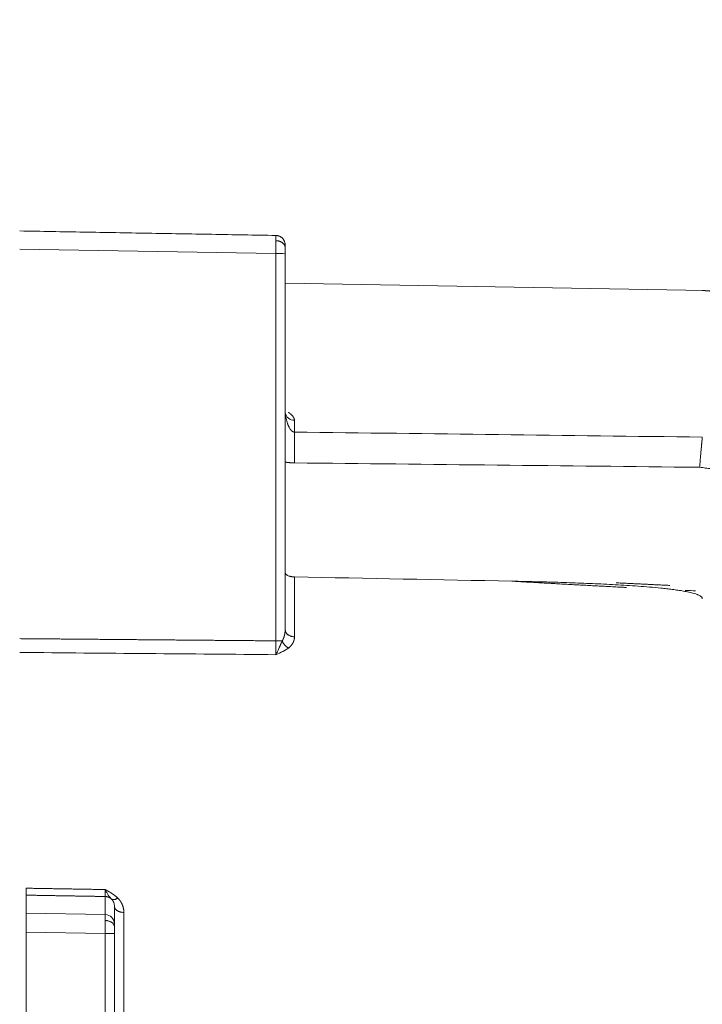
# Model space of a CAD drawing. Header units: millimetres. Extents: x 5437 to 18441, y -4466 to 3128.
# Tile 432 of 497: x 13699 to 13735, y 869 to 921. Entities that reach past the tile are written whole.
import ezdxf

# ---------------------------------------------------------------- set-up
doc = ezdxf.new("R2010")
doc.units = ezdxf.units.MM
doc.layers.add('1', color=7, linetype='Continuous', true_color=0xffffff)
doc.dimstyles.get("Standard").update_dxf_attribs({"dimtxt": 0.18, "dimasz": 0.18, "dimexe": 0.18, "dimexo": 0.0625, "dimgap": 0.09, "dimtad": 0, "dimtih": 1, "dimtoh": 1, "dimdec": 4, "dimzin": 0, "dimdsep": 46, "dimtxsty": 'Standard', "dimcen": 0.09, "dimadec": 0, "dimazin": 0, "dimtfac": 1, "dimtdec": 4, "dimtofl": 0, "dimtmove": 0, "dimatfit": 3, "dimfxl": 1, "dimtolj": 1, "dimtzin": 0, "dimarcsym": 0})

# ---------------------------------------------------------------- blocks, each defined once
blk = doc.blocks.new('*D2')
at = {"color": 0, "lineweight": -2, "transparency": 16777216}
for p, q in [((13342.585, 254.075), (13342.585, 1268.862)), ((13822.085, 1032.127), (13822.085, 1268.862))]:
    blk.add_line(p, q, dxfattribs=at)
at = {"color": 0, "lineweight": 0, "transparency": 16777216}
for p, q in [((13422.585, 1268.682), (13482.245, 1268.682)), ((13742.085, 1268.682), (13682.425, 1268.682))]:
    blk.add_line(p, q, dxfattribs=at)
at = {"color": 0, "lineweight": 20, "transparency": 16777216}
for points in [[(13422.585, 1282.015), (13422.585, 1255.349), (13342.585, 1268.682)], [(13742.085, 1282.015), (13742.085, 1255.349), (13822.085, 1268.682)]]:
    blk.add_solid(points, dxfattribs=at)
at = {"layer": 'Defpoints', "color": 0, "lineweight": 20, "transparency": 16777216}
for p in [(13822.085, 1268.682), (13822.085, 1032.064), (13342.585, 254.013)]:
    blk.add_point(p, dxfattribs=at)
at = {"color": 0, "lineweight": 20, "transparency": 16777216, "insert": (13582.335, 1268.682), "char_height": 80, "attachment_point": 5}
blk.add_mtext('\\A1;480', dxfattribs=at)
blk = doc.blocks.new('*D3')
at = {"color": 0, "lineweight": -2, "transparency": 16777216}
for p, q in [((13674.147, 1169.564), (14135.36, 1169.564)), ((13833.147, -580.436), (14135.36, -580.436))]:
    blk.add_line(p, q, dxfattribs=at)
at = {"color": 0, "lineweight": 0, "transparency": 16777216}
for p, q in [((14135.18, 1089.564), (14135.18, 421.321)), ((14135.18, -500.436), (14135.18, 167.808))]:
    blk.add_line(p, q, dxfattribs=at)
at = {"color": 0, "lineweight": 20, "transparency": 16777216}
for points in [[(14121.847, 1089.564), (14148.514, 1089.564), (14135.18, 1169.564)], [(14121.847, -500.436), (14148.514, -500.436), (14135.18, -580.436)]]:
    blk.add_solid(points, dxfattribs=at)
at = {"layer": 'Defpoints', "color": 0, "lineweight": 20, "transparency": 16777216}
for p in [(13674.085, 1169.564), (13833.085, -580.436), (14135.18, -580.436)]:
    blk.add_point(p, dxfattribs=at)
at = {"color": 0, "lineweight": 20, "transparency": 16777216, "insert": (14135.18, 294.564), "char_height": 80, "attachment_point": 5, "rotation": 270}
blk.add_mtext('\\A1;1750', dxfattribs=at)

msp = doc.modelspace()

# ---------------------------------------------------------------- linework, layer by layer
at = {"layer": '1', "color": 0, "lineweight": 20}
for p, q in [((13712.09349, 908.37526), (13698.58476, 908.61106)), ((13712.09349, 887.94864), (13712.09349, 908.37526)), ((13712.58476, 908.35198), (13712.58476, 888.55528)), ((13768.61967, 905.84187), (13712.58518, 906.81996)), ((13713.07604, 899.57978), (13713.07604, 898.95954)), ((13713.07604, 891.32087), (13713.07604, 888.16221)), ((13698.93476, 873.57964), (13698.93476, 874.53751)), ((13703.09349, 873.51036), (13703.09349, 874.46651)), ((13703.58476, 873.93768), (13703.58476, 873.01097)), ((13698.93476, 873.57964), (13703.09349, 873.51036)), ((13698.93476, 872.58088), (13698.93476, 873.57964)), ((13704.07604, 873.62845), (13704.07604, 856.40458)), ((13703.09349, 872.51159), (13698.93476, 872.58088)), ((13698.93476, 856.07029), (13698.93476, 872.58088)), ((13703.09349, 856.14288), (13703.09349, 872.51159)), ((13703.58476, 872.51159), (13703.58476, 856.14288))]:
    msp.add_line(p, q, dxfattribs=at)
for centre, major_axis, ratio, start_param in [((13712.08476, 908.35198), (0.5, 0), 0.04657659, 0), ((13713.08476, 900.03826), (-0.5, 0), 0.91711337, 0.15573474), ((13703.08476, 873.01097), (0.5, 0), 0.99891472, 0)]:
    msp.add_ellipse(centre, major_axis=major_axis, ratio=ratio, start_param=start_param, end_param=1.55334303, dxfattribs=at)
for points, degree in [([(13698.58477, 909.56434), (13712.09349, 909.32854)], 1), ([(13712.79493, 899.20958), (13712.80483, 899.19139), (13712.81498, 899.17352), (13712.82537, 899.15597)], 3), ([(13713.07604, 898.95954), (13720.24553, 898.87083), (13727.41503, 898.7818), (13734.58453, 898.69245)], 3), ([(13734.58382, 898.69247), (13734.58396, 898.69407), (13734.58402, 898.69566), (13734.58402, 898.69726)], 3), ([(13734.44282, 897.10207), (13727.32056, 897.17987), (13720.19829, 897.25707), (13713.07604, 897.33362)], 3), ([(13724.54417, 891.0952), (13720.72145, 891.17029), (13716.89874, 891.24551), (13713.07604, 891.32087)], 3), ([(13731.15584, 890.95553), (13730.03442, 891.00932)], 1), ([(13732.87066, 890.87328), (13731.15584, 890.95553)], 1), ([(13733.68245, 890.60924), (13733.86564, 890.60039), (13734.04883, 890.59163), (13734.23203, 890.58293)], 3), ([(13698.58476, 888.06481), (13701.28651, 888.04159), (13703.98825, 888.01836), (13706.69, 887.99513), (13709.39174, 887.97189), (13712.09349, 887.94864)], 5), ([(13712.17712, 887.38209), (13712.20305, 887.43457), (13712.22918, 887.49089), (13712.25497, 887.55109)], 3), ([(13712.75943, 887.56971), (13712.69353, 887.51996), (13712.61033, 887.47019), (13712.51971, 887.41764), (13712.44686, 887.38097)], 4), ([(13712.09349, 887.22003), (13707.59058, 887.25903), (13703.08767, 887.298), (13698.58476, 887.33695)], 3), ([(13712.09349, 887.22001), (13712.12079, 887.26863), (13712.14884, 887.32289), (13712.17712, 887.38209)], 3), ([(13712.44686, 887.38097), (13712.35102, 887.33272), (13712.22673, 887.27725), (13712.09349, 887.22003)], 3), ([(13698.93476, 874.90387), (13701.01412, 874.86851), (13703.09349, 874.83315)], 2), ([(13703.09349, 874.46651), (13702.26174, 874.48071), (13701.43, 874.49491), (13700.59825, 874.50911), (13699.76651, 874.52331), (13698.93476, 874.53751)], 5), ([(13703.09349, 874.83315), (13703.17442, 874.78828), (13703.2478, 874.74759), (13703.30554, 874.71495), (13703.37451, 874.67228), (13703.44645, 874.62561)], 5), ([(13703.44645, 874.62561), (13703.56525, 874.54853), (13703.67158, 874.46761), (13703.75866, 874.38357)], 3), ([(13703.5722, 874.05791), (13703.56627, 874.08587), (13703.55827, 874.11336), (13703.54829, 874.14005)], 3), ([(13703.58476, 873.93768), (13703.58476, 873.97807), (13703.58054, 874.01846), (13703.5722, 874.05791)], 3), ([(13703.58476, 872.51159), (13703.09349, 872.51159)], 1)]:
    msp.add_open_spline(points, degree=degree, dxfattribs=at)
for points, degree, knots in [([(13712.09682, 909.05193), (13712.0971, 909.09576), (13712.09723, 909.13521), (13712.09721, 909.20391), (13712.09705, 909.23316), (13712.09647, 909.28039), (13712.09604, 909.29838), (13712.09494, 909.32245), (13712.09427, 909.32853), (13712.09349, 909.32854)], 3, [0, 0, 0, 0, 0.25, 0.25, 0.5, 0.5, 0.75, 0.75, 1, 1, 1, 1]), ([(13712.09349, 908.37526), (13712.09427, 908.43869), (13712.09494, 908.50182), (13712.09604, 908.62526), (13712.09647, 908.68555), (13712.09705, 908.8011), (13712.09721, 908.85636), (13712.09723, 908.95985), (13712.0971, 909.00808), (13712.09682, 909.05193)], 3, [0, 0, 0, 0, 0.25, 0.25, 0.5, 0.5, 0.75, 0.75, 1, 1, 1, 1]), ([(13712.58476, 908.82862), (13712.58476, 908.82861), (13712.58476, 908.82351), (13712.58476, 908.81306), (13712.58476, 908.78703), (13712.58476, 908.74797), (13712.58476, 908.73029), (13712.58476, 908.71105), (13712.58476, 908.69034)], 5, [0, 0, 0, 0, 0, 0, 0.60104581, 0.60104581, 0.60104581, 1, 1, 1, 1, 1, 1]), ([(13712.58476, 908.69034), (13712.58476, 908.65914), (13712.58476, 908.62388), (13712.58476, 908.58509), (13712.58476, 908.51605), (13712.58476, 908.44224), (13712.58476, 908.41204), (13712.58476, 908.38195), (13712.58476, 908.35198)], 5, [0, 0, 0, 0, 0, 0, 0.60102874, 0.60102874, 0.60102874, 1, 1, 1, 1, 1, 1]), ([(13735.14447, 906.37989), (13735.01728, 906.38667), (13734.86697, 906.39801), (13734.6978, 906.41655), (13734.63565, 906.42397), (13734.60004, 906.42857), (13734.58363, 906.43088), (13734.58041, 906.43166), (13734.58664, 906.43111), (13734.59257, 906.43049)], 3, [0, 0, 0, 0, 0.52195498, 0.65396452, 0.77623733, 0.83135672, 0.8838497, 0.93793382, 1, 1, 1, 1]), ([(13712.59082, 899.96712), (13712.59811, 899.87053), (13712.612, 899.7747), (13712.65188, 899.58778), (13712.67786, 899.49672), (13712.70886, 899.40945)], 3, [0, 0, 0, 0, 0.5, 0.5, 1, 1, 1, 1]), ([(13712.7557, 900.00084), (13712.76057, 899.99747), (13712.77027, 899.99075), (13712.78446, 899.98065), (13712.79833, 899.97058), (13712.81186, 899.96053), (13712.82504, 899.9505), (13712.83787, 899.9405), (13712.85037, 899.93052), (13712.86252, 899.92057), (13712.87433, 899.91064), (13712.88579, 899.90074), (13712.89691, 899.89086), (13712.90769, 899.88101), (13712.91812, 899.87118), (13712.92821, 899.86138), (13712.93796, 899.8516), (13712.94736, 899.84184), (13712.95643, 899.83211), (13712.96514, 899.82241), (13712.97352, 899.81273), (13712.98155, 899.80307), (13712.99105, 899.79117), (13713.00172, 899.777), (13713.01318, 899.76052), (13713.02368, 899.74406), (13713.03322, 899.7276), (13713.04181, 899.71114), (13713.04945, 899.6947), (13713.05614, 899.67826), (13713.06186, 899.66183), (13713.06664, 899.64541), (13713.07046, 899.62899), (13713.07331, 899.61258), (13713.07528, 899.59618), (13713.07578, 899.58524), (13713.07604, 899.57978)], 3, [0, 0, 0, 0, 0.02626941, 0.05233655, 0.0782036, 0.10387283, 0.12934654, 0.15462709, 0.17971688, 0.20461839, 0.22933413, 0.2538667, 0.27821872, 0.3023929, 0.32639199, 0.35021882, 0.37387626, 0.39736725, 0.42069481, 0.443862, 0.46687196, 0.48972788, 0.51243303, 0.55108557, 0.58948051, 0.62763521, 0.66556737, 0.70329499, 0.74083638, 0.7782101, 0.81543498, 0.85253007, 0.88951462, 0.92640807, 0.96322996, 1, 1, 1, 1]), ([(13712.70887, 899.40945), (13712.7113, 899.40262), (13712.7161, 899.38918), (13712.72349, 899.36944), (13712.73085, 899.3504), (13712.7382, 899.33206), (13712.74552, 899.31442), (13712.75279, 899.29746), (13712.76, 899.28119), (13712.76714, 899.26559), (13712.7742, 899.25065), (13712.78118, 899.23638), (13712.78803, 899.22275), (13712.79266, 899.21391), (13712.79493, 899.20958)], 3, [0, 0, 0, 0, 0.10016103, 0.19725591, 0.29128644, 0.38225445, 0.47016185, 0.55501063, 0.63680289, 0.71554084, 0.79122686, 0.86386349, 0.93345352, 1, 1, 1, 1]), ([(13712.82537, 899.15597), (13712.82771, 899.15217), (13712.83235, 899.14466), (13712.83948, 899.13361), (13712.84662, 899.12291), (13712.8538, 899.11255), (13712.861, 899.10254), (13712.86822, 899.09288), (13712.87545, 899.08357), (13712.88271, 899.0746), (13712.88997, 899.06597), (13712.89725, 899.05769), (13712.90453, 899.04975), (13712.91182, 899.04216), (13712.91911, 899.0349), (13712.9264, 899.02799), (13712.93369, 899.02142), (13712.94098, 899.01518), (13712.94825, 899.00929), (13712.95552, 899.00373), (13712.96278, 898.9985), (13712.97003, 898.99361), (13712.97726, 898.98905), (13712.98448, 898.98482), (13712.99167, 898.98093), (13712.99885, 898.97736), (13713.00601, 898.97412), (13713.01314, 898.97121), (13713.02025, 898.96862), (13713.02733, 898.96636), (13713.03438, 898.96442), (13713.04141, 898.9628), (13713.0484, 898.9615), (13713.05537, 898.96052), (13713.0623, 898.95987), (13713.06919, 898.9595), (13713.07376, 898.95953), (13713.07604, 898.95954)], 3, [0, 0, 0, 0, 0.04671019, 0.09221935, 0.13653202, 0.17965311, 0.2215879, 0.26234215, 0.30192207, 0.34033446, 0.37758671, 0.41368691, 0.44864392, 0.48246751, 0.5151684, 0.54675847, 0.57725086, 0.60666017, 0.63500265, 0.66229644, 0.68856185, 0.71382161, 0.73810131, 0.76142973, 0.78383927, 0.80536651, 0.82605268, 0.8459442, 0.86509332, 0.88355851, 0.901405, 0.918705, 0.93553774, 0.95198919, 0.96815143, 0.98412151, 1, 1, 1, 1]), ([(13734.52545, 898.04872), (13734.52605, 898.05535), (13734.52722, 898.06857), (13734.52897, 898.08813), (13734.53069, 898.10744), (13734.53239, 898.12647), (13734.53407, 898.14525), (13734.53572, 898.16376), (13734.53736, 898.182), (13734.53897, 898.19997), (13734.54056, 898.21768), (13734.54212, 898.23512), (13734.54367, 898.2523), (13734.54519, 898.2692), (13734.54669, 898.28584), (13734.54817, 898.30222), (13734.54963, 898.31832), (13734.55106, 898.33417), (13734.55248, 898.34974), (13734.55387, 898.36506), (13734.55524, 898.38011), (13734.5566, 898.39489), (13734.55793, 898.40942), (13734.55923, 898.42369), (13734.56052, 898.4377), (13734.56179, 898.45145), (13734.56303, 898.46495), (13734.56426, 898.47819), (13734.56546, 898.49118), (13734.56665, 898.50392), (13734.56781, 898.5164), (13734.56895, 898.52864), (13734.57008, 898.54064), (13734.57118, 898.55239), (13734.57226, 898.5639), (13734.57332, 898.57517), (13734.57437, 898.5862), (13734.57539, 898.59699), (13734.57639, 898.60755), (13734.57737, 898.61788), (13734.57834, 898.62798), (13734.57928, 898.63785), (13734.5802, 898.6475), (13734.58111, 898.65693), (13734.58199, 898.66613), (13734.58286, 898.67512), (13734.5837, 898.6839), (13734.58426, 898.68961), (13734.58453, 898.69245)], 3, [0, 0, 0, 0, 0.02430252, 0.04850508, 0.07260637, 0.09660514, 0.12050015, 0.1442902, 0.16797413, 0.19155081, 0.21501914, 0.23837804, 0.2616265, 0.2847635, 0.30778807, 0.33069929, 0.35349624, 0.37617805, 0.39874388, 0.42119292, 0.4435244, 0.46573757, 0.48783171, 0.50980614, 0.53166019, 0.55339326, 0.57500473, 0.59649405, 0.61786068, 0.63910411, 0.66022386, 0.68121947, 0.70209053, 0.72283663, 0.7434574, 0.7639525, 0.78432161, 0.80456444, 0.82468072, 0.8446702, 0.86453267, 0.88426793, 0.90387581, 0.92335615, 0.94270884, 0.96193376, 0.98103083, 1, 1, 1, 1]), ([(13734.44282, 897.10207), (13734.45005, 897.18625), (13734.4572, 897.27016), (13734.47133, 897.43584), (13734.47832, 897.51763), (13734.49211, 897.67748), (13734.49891, 897.75554), (13734.51233, 897.90642), (13734.51894, 897.97923), (13734.52545, 898.04872)], 3, [0, 0, 0, 0, 0.25, 0.25, 0.5, 0.5, 0.75, 0.75, 1, 1, 1, 1]), ([(13713.07604, 897.33362), (13713.06697, 897.33371), (13713.04884, 897.33388), (13713.02163, 897.33446), (13712.99441, 897.33528), (13712.96718, 897.33636), (13712.93994, 897.3377), (13712.91268, 897.3393), (13712.88542, 897.34116), (13712.85814, 897.34327), (13712.83085, 897.34565), (13712.80355, 897.34828), (13712.77624, 897.35117), (13712.74892, 897.35432), (13712.72158, 897.35773), (13712.69424, 897.3614), (13712.66688, 897.36532), (13712.63951, 897.36951), (13712.61213, 897.37394), (13712.59389, 897.3771), (13712.58477, 897.37869)], 3, [0, 0, 0, 0, 0.05506319, 0.11015628, 0.16528457, 0.22045338, 0.27566798, 0.33093367, 0.38625569, 0.44163929, 0.4970897, 0.5526121, 0.6082117, 0.66389364, 0.71966305, 0.77552504, 0.8314847, 0.88754706, 0.94371717, 1, 1, 1, 1]), ([(13744.23783, 895.82237), (13744.15458, 895.83382), (13743.98749, 895.8568), (13743.73596, 895.89126), (13743.48267, 895.92587), (13743.2276, 895.96061), (13742.97076, 895.99549), (13742.71215, 896.0305), (13742.45177, 896.06565), (13742.18962, 896.10093), (13741.92569, 896.13635), (13741.66, 896.1719), (13741.39254, 896.20758), (13741.12331, 896.2434), (13740.8523, 896.27935), (13740.57953, 896.31542), (13740.30498, 896.35163), (13740.02866, 896.38797), (13739.75058, 896.42444), (13739.47072, 896.46104), (13739.18909, 896.49776), (13738.90569, 896.53461), (13738.62052, 896.57159), (13738.33359, 896.6087), (13738.04487, 896.64593), (13737.75439, 896.68328), (13737.46214, 896.72076), (13737.16812, 896.75836), (13736.87233, 896.79608), (13736.57476, 896.83393), (13736.27543, 896.87189), (13735.97432, 896.90997), (13735.67145, 896.94818), (13735.3668, 896.9865), (13735.06039, 897.02493), (13734.7522, 897.06349), (13734.54614, 897.08919), (13734.44282, 897.10207)], 3, [0, 0, 0, 0, 0.02553139, 0.05124155, 0.07713048, 0.1031982, 0.1294447, 0.15587, 0.18247409, 0.20925699, 0.2362187, 0.26335922, 0.29067856, 0.31817673, 0.34585373, 0.37370956, 0.40174423, 0.42995775, 0.45835011, 0.48692133, 0.5156714, 0.54460033, 0.57370813, 0.60299479, 0.63246033, 0.66210474, 0.69192804, 0.72193021, 0.75211127, 0.78247122, 0.81301006, 0.8437278, 0.87462443, 0.90569997, 0.9369544, 0.96838775, 1, 1, 1, 1]), ([(13713.07604, 891.32087), (13713.04063, 891.32157), (13713.00606, 891.32392), (13712.96383, 891.32881), (13712.95543, 891.32989), (13712.93874, 891.33224), (13712.93041, 891.33352), (13712.90584, 891.33763), (13712.87412, 891.34379), (13712.84437, 891.35126), (13712.81556, 891.35938), (13712.80155, 891.36379), (13712.7616, 891.37776), (13712.7376, 891.38806), (13712.70517, 891.40492), (13712.69492, 891.41081), (13712.67586, 891.4229), (13712.66704, 891.4291), (13712.64258, 891.44819), (13712.62894, 891.46154), (13712.61235, 891.48255), (13712.60752, 891.48966), (13712.59927, 891.50402), (13712.59583, 891.51127), (13712.58757, 891.53327), (13712.58476, 891.54825), (13712.58476, 891.56356)], 3, [0, 0, 0, 0, 0.125, 0.125, 0.15625, 0.15625, 0.1875, 0.1875, 0.25, 0.3125, 0.3125, 0.375, 0.375, 0.5, 0.5, 0.5625, 0.5625, 0.625, 0.625, 0.75, 0.75, 0.8125, 0.8125, 0.875, 0.875, 1, 1, 1, 1]), ([(13734.16164, 890.44281), (13734.11557, 890.45655), (13734.06897, 890.46917), (13733.97506, 890.49286), (13733.92774, 890.50393), (13733.78495, 890.53538), (13733.68869, 890.55406), (13733.4948, 890.58853), (13733.39717, 890.6043), (13733.20094, 890.63376), (13733.10233, 890.64746), (13732.90438, 890.67327), (13732.80504, 890.68539), (13732.60576, 890.70838), (13732.50582, 890.71925), (13732.20595, 890.75028), (13732.0057, 890.7689), (13731.60474, 890.80325), (13731.40403, 890.81897), (13731.00225, 890.84822), (13730.80119, 890.86174), (13730.19759, 890.89972), (13729.79464, 890.92162), (13728.98799, 890.96079), (13728.58422, 890.97804), (13727.77656, 891.00906), (13727.37265, 891.02283), (13726.5647, 891.04765), (13726.16066, 891.0587), (13725.35249, 891.07857), (13724.94835, 891.08739), (13724.54417, 891.09528)], 3, [0, 0, 0, 0, 0.015625, 0.015625, 0.03125, 0.03125, 0.0625, 0.0625, 0.09375, 0.09375, 0.125, 0.125, 0.15625, 0.15625, 0.1875, 0.1875, 0.25, 0.25, 0.3125, 0.3125, 0.375, 0.375, 0.5, 0.5, 0.625, 0.625, 0.75, 0.75, 0.875, 0.875, 1, 1, 1, 1]), ([(13724.54417, 891.0952), (13724.67167, 891.08785), (13724.92586, 891.07319), (13725.3059, 891.05144), (13725.68344, 891.02996), (13726.05851, 891.00876), (13726.43109, 890.98783), (13726.80119, 890.96718), (13727.16881, 890.9468), (13727.53394, 890.92669), (13727.89659, 890.90685), (13728.25675, 890.88728), (13728.61443, 890.86797), (13728.96963, 890.84893), (13729.32234, 890.83015), (13729.67257, 890.81164), (13730.02032, 890.79338), (13730.32443, 890.77753), (13730.51262, 890.76777), (13730.58573, 890.76399)], 3, [0, 0, 0, 0, 0.06329539, 0.12618211, 0.18866016, 0.25072955, 0.31239027, 0.37364231, 0.43448568, 0.49492037, 0.55494638, 0.61456371, 0.67377236, 0.73257232, 0.79096359, 0.84894618, 0.90652008, 0.96368529, 1, 1, 1, 1]), ([(13734.58549, 890.171), (13734.58542, 890.18713), (13734.58143, 890.20284), (13734.57199, 890.22201), (13734.56988, 890.22582), (13734.56522, 890.23339), (13734.56266, 890.23717), (13734.55444, 890.24831), (13734.54202, 890.26267), (13734.52713, 890.27619), (13734.51116, 890.28935), (13734.50261, 890.29577), (13734.47589, 890.31432), (13734.45667, 890.32577), (13734.41623, 890.34741), (13734.395, 890.35758), (13734.35104, 890.37696), (13734.32826, 890.38617), (13734.2588, 890.41239), (13734.21077, 890.42815), (13734.16164, 890.44281)], 3, [0, 0, 0, 0, 0.125, 0.125, 0.15625, 0.15625, 0.1875, 0.1875, 0.25, 0.3125, 0.3125, 0.375, 0.375, 0.5, 0.5, 0.625, 0.625, 0.75, 0.75, 1, 1, 1, 1]), ([(13712.54837, 888.24051), (13712.54962, 888.24581), (13712.55222, 888.25685), (13712.55598, 888.27415), (13712.55977, 888.29284), (13712.56352, 888.3129), (13712.56718, 888.33435), (13712.57068, 888.35718), (13712.57396, 888.3814), (13712.57696, 888.40699), (13712.57959, 888.43397), (13712.58178, 888.46234), (13712.58344, 888.49208), (13712.58455, 888.52321), (13712.58469, 888.54444), (13712.58476, 888.55528)], 3, [0, 0, 0, 0, 0.05115899, 0.1066096, 0.16635282, 0.23038946, 0.29872015, 0.37134543, 0.44826573, 0.52948142, 0.6149928, 0.70480014, 0.79890367, 0.89730356, 1, 1, 1, 1]), ([(13712.25497, 887.55109), (13712.25769, 887.55718), (13712.26311, 887.56928), (13712.27122, 887.58747), (13712.27926, 887.60553), (13712.28722, 887.62347), (13712.29511, 887.64126), (13712.30291, 887.65891), (13712.31063, 887.67639), (13712.31826, 887.69371), (13712.3258, 887.71086), (13712.33325, 887.72782), (13712.3406, 887.7446), (13712.34785, 887.76118), (13712.355, 887.77755), (13712.36205, 887.79371), (13712.36899, 887.80966), (13712.37582, 887.82538), (13712.38255, 887.84086), (13712.38916, 887.85611), (13712.39566, 887.87112), (13712.40205, 887.88588), (13712.40832, 887.90037), (13712.41447, 887.91461), (13712.4205, 887.92857), (13712.42449, 887.93779), (13712.42646, 887.94235)], 3, [0, 0, 0, 0, 0.04911391, 0.09758936, 0.14542684, 0.19262644, 0.2391879, 0.28511063, 0.33039368, 0.37503578, 0.41903533, 0.46239046, 0.50509896, 0.54715836, 0.58856591, 0.62931857, 0.66941307, 0.7088459, 0.74761332, 0.78571138, 0.82313592, 0.85988263, 0.89594704, 0.93132455, 0.96601046, 1, 1, 1, 1]), ([(13712.42646, 887.94235), (13712.42882, 887.94609), (13712.43361, 887.95366), (13712.44059, 887.96529), (13712.44753, 887.97729), (13712.4544, 887.98969), (13712.4612, 888.00247), (13712.46792, 888.01564), (13712.47455, 888.02919), (13712.48107, 888.04313), (13712.48751, 888.05746), (13712.49164, 888.06718), (13712.49372, 888.07209)], 3, [0, 0, 0, 0, 0.0896979, 0.1816614, 0.27590052, 0.37242459, 0.47124228, 0.57236168, 0.67579032, 0.78153526, 0.8896031, 1, 1, 1, 1]), ([(13712.49372, 888.07209), (13712.49562, 888.07665), (13712.49943, 888.08587), (13712.50494, 888.09991), (13712.51034, 888.11426), (13712.51562, 888.12893), (13712.52076, 888.14392), (13712.52577, 888.15923), (13712.53062, 888.17487), (13712.53533, 888.19082), (13712.53986, 888.20709), (13712.54425, 888.22368), (13712.54699, 888.23487), (13712.54837, 888.24051)], 3, [0, 0, 0, 0, 0.08302611, 0.1676203, 0.25378573, 0.34152537, 0.43084203, 0.52173838, 0.61421697, 0.70828019, 0.80393034, 0.90116959, 1, 1, 1, 1]), ([(13713.07604, 888.16221), (13713.07601, 888.15761), (13713.07596, 888.14843), (13713.07552, 888.13467), (13713.07483, 888.12097), (13713.07386, 888.1073), (13713.07261, 888.09368), (13713.07108, 888.08011), (13713.06927, 888.06658), (13713.06719, 888.0531), (13713.06482, 888.03966), (13713.06218, 888.02626), (13713.05926, 888.01292), (13713.05606, 887.99961), (13713.05259, 887.98636), (13713.04883, 887.97314), (13713.0448, 887.95998), (13713.04049, 887.94685), (13713.0359, 887.93378), (13713.03104, 887.92075), (13713.02589, 887.90776), (13713.02047, 887.89482), (13713.01477, 887.88193), (13713.00879, 887.86908), (13713.00253, 887.85627), (13712.99435, 887.8403), (13712.98399, 887.8213), (13712.97111, 887.79943), (13712.9575, 887.77797), (13712.94316, 887.75694), (13712.92809, 887.73632), (13712.91229, 887.71612), (13712.89576, 887.69634), (13712.87849, 887.67698), (13712.8605, 887.65804), (13712.84178, 887.63952), (13712.82232, 887.62142), (13712.80213, 887.60374), (13712.78125, 887.58647), (13712.7667, 887.57529), (13712.75943, 887.56971)], 3, [0, 0, 0, 0, 0.02168757, 0.04330707, 0.06486192, 0.08635554, 0.10779142, 0.12917305, 0.15050394, 0.17178765, 0.19302775, 0.21422784, 0.23539152, 0.25652244, 0.27762424, 0.29870058, 0.31975515, 0.34079164, 0.36181373, 0.38282515, 0.4038296, 0.4248308, 0.44583247, 0.46683832, 0.48785207, 0.50887743, 0.54582165, 0.58238602, 0.61859215, 0.65446232, 0.69001942, 0.72528696, 0.76028904, 0.7950503, 0.8295959, 0.86395147, 0.89814308, 0.93219715, 0.96614045, 1, 1, 1, 1]), ([(13698.93476, 874.53751), (13698.93476, 874.54079), (13698.93476, 874.55139), (13698.93476, 874.57373), (13698.93476, 874.57866), (13698.93476, 874.58933), (13698.93476, 874.6066), (13698.93476, 874.64156), (13698.93476, 874.67606), (13698.93476, 874.70444), (13698.93476, 874.71435), (13698.93476, 874.73488), (13698.93476, 874.74549), (13698.93476, 874.8002), (13698.93476, 874.84931), (13698.93476, 874.90387)], 3, [0, 0, 0, 0, 0.25, 0.25, 0.3125, 0.3125, 0.375, 0.5, 0.625, 0.625, 0.6875, 0.6875, 0.75, 0.75, 1, 1, 1, 1]), ([(13703.25468, 874.53674), (13703.22777, 874.57812), (13703.2005, 874.62363), (13703.14641, 874.7224), (13703.1196, 874.77568), (13703.09349, 874.83314)], 3, [0, 0, 0, 0, 0.5, 0.5, 1, 1, 1, 1]), ([(13703.34638, 874.41789), (13703.34303, 874.42177), (13703.33618, 874.4297), (13703.32575, 874.44218), (13703.31489, 874.45549), (13703.30363, 874.46972), (13703.29195, 874.4849), (13703.27987, 874.50112), (13703.26739, 874.51838), (13703.25897, 874.53055), (13703.25468, 874.53674)], 3, [0, 0, 0, 0, 0.1077744, 0.2205644, 0.33831976, 0.46099225, 0.58853639, 0.72091014, 0.85807565, 1, 1, 1, 1]), ([(13703.42608, 874.33211), (13703.41995, 874.33845), (13703.40733, 874.3515), (13703.3879, 874.37194), (13703.36744, 874.394), (13703.35352, 874.4098), (13703.34638, 874.41789)], 3, [0, 0, 0, 0, 0.23006337, 0.47358617, 0.73030769, 1, 1, 1, 1]), ([(13703.54829, 874.14005), (13703.54684, 874.14385), (13703.54397, 874.15138), (13703.53935, 874.16256), (13703.53456, 874.17351), (13703.5296, 874.18424), (13703.52446, 874.19475), (13703.51917, 874.20503), (13703.51372, 874.21509), (13703.50813, 874.22491), (13703.50241, 874.23451), (13703.49656, 874.24389), (13703.4906, 874.25303), (13703.48452, 874.26195), (13703.47834, 874.27063), (13703.47207, 874.27909), (13703.46572, 874.28733), (13703.45928, 874.29534), (13703.45277, 874.30313), (13703.4462, 874.31069), (13703.43957, 874.31803), (13703.4329, 874.32516), (13703.42833, 874.32981), (13703.42608, 874.33211)], 3, [0, 0, 0, 0, 0.05716425, 0.11336293, 0.16859738, 0.222869, 0.27617925, 0.32852969, 0.37992196, 0.43035779, 0.47983901, 0.52836757, 0.57594553, 0.62257507, 0.66825852, 0.71299833, 0.75679714, 0.79965776, 0.84158316, 0.88257655, 0.92264133, 0.96178117, 1, 1, 1, 1]), ([(13703.75866, 874.38357), (13703.7622, 874.38013), (13703.76926, 874.37326), (13703.77964, 874.36279), (13703.78986, 874.35222), (13703.79991, 874.34152), (13703.80979, 874.3307), (13703.8195, 874.31975), (13703.82904, 874.30869), (13703.8384, 874.2975), (13703.8476, 874.28619), (13703.85663, 874.27476), (13703.86548, 874.26321), (13703.87417, 874.25153), (13703.88269, 874.23973), (13703.89103, 874.22781), (13703.89921, 874.21577), (13703.90721, 874.2036), (13703.91505, 874.19132), (13703.92271, 874.17891), (13703.9302, 874.16637), (13703.93753, 874.15372), (13703.94468, 874.14094), (13703.95166, 874.12804), (13703.95848, 874.11501), (13703.96512, 874.10187), (13703.97159, 874.0886), (13703.97789, 874.0752), (13703.98402, 874.06169), (13703.98998, 874.04805), (13703.99802, 874.02895), (13704.00777, 874.00432), (13704.0187, 873.97409), (13704.02868, 873.94365), (13704.03771, 873.91302), (13704.04579, 873.88219), (13704.05292, 873.85116), (13704.0591, 873.81994), (13704.06432, 873.78851), (13704.0686, 873.75688), (13704.07193, 873.72506), (13704.07429, 873.69303), (13704.07576, 873.66081), (13704.07594, 873.63925), (13704.07604, 873.62845)], 3, [0, 0, 0, 0, 0.01632663, 0.03266991, 0.04903291, 0.0654187, 0.08183031, 0.09827077, 0.1147431, 0.13125029, 0.14779532, 0.16438115, 0.18101071, 0.19768692, 0.21441265, 0.23119078, 0.24802413, 0.26491552, 0.28186773, 0.2988835, 0.31596555, 0.33311657, 0.35033921, 0.36763609, 0.38500981, 0.40246291, 0.41999792, 0.43761731, 0.45532355, 0.47311903, 0.49100614, 0.52981421, 0.56859449, 0.60737042, 0.64616545, 0.68500299, 0.72390638, 0.76289886, 0.80200347, 0.84124309, 0.88064034, 0.9202176, 0.95999691, 1, 1, 1, 1]), ([(13703.09682, 873.20189), (13703.0971, 873.24782), (13703.09723, 873.28956), (13703.09721, 873.36316), (13703.09705, 873.39501), (13703.09647, 873.44769), (13703.09604, 873.46851), (13703.09494, 873.49836), (13703.09427, 873.50738), (13703.09349, 873.51036)], 3, [0, 0, 0, 0, 0.25, 0.25, 0.5, 0.5, 0.75, 0.75, 1, 1, 1, 1]), ([(13703.09349, 872.51159), (13703.09427, 872.57509), (13703.09494, 872.63858), (13703.09604, 872.76326), (13703.09647, 872.82446), (13703.09705, 872.94234), (13703.09721, 872.99902), (13703.09723, 873.10583), (13703.0971, 873.15595), (13703.09682, 873.20189)], 3, [0, 0, 0, 0, 0.25, 0.25, 0.5, 0.5, 0.75, 0.75, 1, 1, 1, 1]), ([(13703.58476, 873.01097), (13703.58476, 873.00887), (13703.58476, 873.00164), (13703.58476, 872.9891), (13703.58476, 872.9597), (13703.58476, 872.91762), (13703.58476, 872.89878), (13703.58476, 872.87847), (13703.58476, 872.85677)], 5, [0, 0, 0, 0, 0, 0, 0.60104581, 0.60104581, 0.60104581, 1, 1, 1, 1, 1, 1]), ([(13703.58476, 872.85677), (13703.58476, 872.82408), (13703.58476, 872.78749), (13703.58476, 872.74755), (13703.58476, 872.67697), (13703.58476, 872.60227), (13703.58476, 872.57182), (13703.58476, 872.54159), (13703.58476, 872.51159)], 5, [0, 0, 0, 0, 0, 0, 0.60102876, 0.60102876, 0.60102876, 1, 1, 1, 1, 1, 1])]:
    msp.add_open_spline(points, degree=degree, knots=knots, dxfattribs=at)
for points, weights in [([(13712.58476, 908.82862), (13712.58476, 909.31997), (13712.09349, 909.32854)], [1, 0.713250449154, 1]), ([(13712.58476, 908.69034), (13712.58476, 909.04341), (13712.09682, 909.05193)], [1, 0.715584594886, 1]), ([(13713.07604, 897.33362), (13713.08572, 898.47106), (13713.07604, 898.95954)], [1, 0.904622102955, 1]), ([(13713.07604, 888.16221), (13712.58476, 888.16895), (13712.58476, 888.55528)], [1, 0.713250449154, 1]), ([(13712.09349, 887.22003), (13712.09, 887.50229), (13712.09349, 887.94864)], [1, 0.912995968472, 1]), ([(13712.42646, 887.94235), (13712.28594, 887.94848), (13712.09349, 887.94864)], [0.856998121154, 0.863937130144, 1]), ([(13712.75943, 887.56971), (13712.5338, 887.6874), (13712.42646, 887.94235)], [1, 0.864652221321, 1]), ([(13703.09349, 874.46651), (13703.09001, 874.48736), (13703.09349, 874.83315)], [1, 0.913157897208, 1]), ([(13703.42608, 874.33211), (13703.28564, 874.46316), (13703.09349, 874.46651)], [0.857017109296, 0.864120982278, 1]), ([(13703.75866, 874.38357), (13703.53343, 874.24359), (13703.42608, 874.33211)], [1, 0.864914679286, 1]), ([(13704.07604, 873.62845), (13703.58476, 873.63375), (13703.58476, 873.93768)], [1, 0.713250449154, 1]), ([(13703.58476, 872.85677), (13703.58476, 873.19376), (13703.09682, 873.20189)], [1, 0.715584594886, 1])]:
    msp.add_rational_spline(points, weights, degree=2, dxfattribs=at)

# ---------------------------------------------------------------- dimensions: what is measured, and where the dimension line sits
at = {"color": 0, "lineweight": 20}
dim = msp.add_linear_dim(base=(13822.0847614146, 1268.6818655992), p1=(13342.5847614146, 254.0126467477), p2=(13822.0847614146, 1032.0643367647), dimstyle='Standard', override={"dimtxt": 80, "dimasz": 80, "dimdec": 0, "dimlwd": 0}, dxfattribs=at)
dim.commit()
dim.dimension.update_dxf_attribs({"geometry": '*D2', "text_midpoint": (13582.3347614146, 1268.6818655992)})
dim = msp.add_linear_dim(base=(14135.18029, -580.43566), p1=(13674.08476, 1169.56434), p2=(13833.08476, -580.43566), angle=90, dimstyle='Standard', override={"dimtxt": 80, "dimasz": 80, "dimdec": 0, "dimlwd": 0}, dxfattribs=at)
dim.commit()
dim.dimension.update_dxf_attribs({"geometry": '*D3', "text_midpoint": (14135.18029, 294.56434), "text_rotation": 270})

doc.saveas('drawing.dxf')
